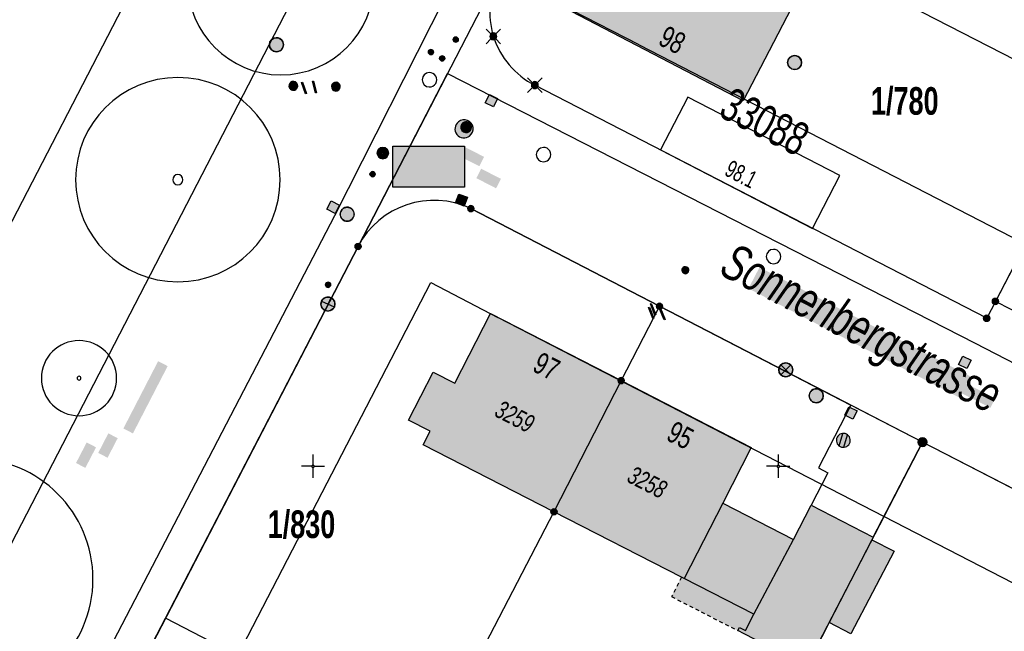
# Model space of a CAD drawing. Header units: metres. Extents: x 2695560 to 2696939, y 1260491 to 1262050.
# Tile 714 of 1005: x 2696385 to 2696438, y 1260816 to 1260849. Entities that reach past the tile are written whole.
import ezdxf

# ---------------------------------------------------------------- set-up
doc = ezdxf.new("R2010")
doc.units = ezdxf.units.M
doc.linetypes.add('AUSGEZOGEN', pattern=[0])
doc.linetypes.add('VERDECKT2_S2', pattern=[0.36, 0.2, -0.16])
for name, color, linetype in [('XR$1$AV_Flächen (EO)', 7, 'AUSGEZOGEN'), ('XR$1$AV_Gebäudeflächen (BB)', 7, 'AUSGEZOGEN'), ('XR$1$AV_Gebäudeflächen (EO)', 7, 'AUSGEZOGEN'), ('XR$1$AV_Grenzpunkte', 7, 'AUSGEZOGEN'), ('XR$1$AV_Grundstück-Nr.', 7, 'AUSGEZOGEN'), ('XR$1$AV_Haus-Nr.', 7, 'AUSGEZOGEN'), ('XR$1$AV_Koordinatennetzpunkte', 7, 'AUSGEZOGEN'), ('XR$1$AV_Linien (BB)', 7, 'AUSGEZOGEN'), ('XR$1$AV_Linien (EO)', 7, 'AUSGEZOGEN'), ('XR$1$AV_Proj. EO-Gebäude', 7, 'AUSGEZOGEN'), ('XR$1$AV_Proj. Gebäude-ID', 7, 'AUSGEZOGEN'), ('XR$1$AV_Proj. Haus-Nr.', 7, 'AUSGEZOGEN'), ('XR$1$AV_Strassennamen', 7, 'AUSGEZOGEN'), ('XR$1$AV_Versicherung-Nr.', 7, 'AUSGEZOGEN'), ('XR$1$AV_Waldflächen', 7, 'AUSGEZOGEN'), ('XR$1$AW_LK_Schachtdeckel', 24, 'AUSGEZOGEN'), ('XR$1$EW_LK_Bauwerk_FL_Linie_Punkt', 1, 'AUSGEZOGEN'), ('XR$1$EW_LK_Knoten', 1, 'AUSGEZOGEN'), ('XR$1$FM_LK_SW_TRASSEKNOTEN', 94, 'AUSGEZOGEN'), ('XR$1$GA_LK_Rohrleitungsteil', 32, 'AUSGEZOGEN'), ('XR$1$GR_Baum', 94, 'AUSGEZOGEN'), ('XR$1$Liegenschaftsgrenzen', 7, 'AUSGEZOGEN'), ('XR$1$PFAV', 255, 'AUSGEZOGEN'), ('XR$1$PFAW', 255, 'AUSGEZOGEN'), ('XR$1$PFEW', 255, 'AUSGEZOGEN'), ('XR$1$PFWA', 255, 'AUSGEZOGEN'), ('XR$1$PFWFM', 255, 'AUSGEZOGEN'), ('XR$1$RAEW', 8, 'AUSGEZOGEN'), ('XR$1$RP_Abstandslinie', 7, 'AUSGEZOGEN'), ('XR$1$WA_LK_Absperrarmatur', 171, 'AUSGEZOGEN'), ('XR$1$WA_LK_Rohrleitungsteil', 171, 'AUSGEZOGEN')]:
    doc.layers.add(name, color=color, linetype=linetype)
doc.styles.add('ARIAL', font='arial.ttf')

# ---------------------------------------------------------------- blocks, each defined once
blk = doc.blocks.new('COMPLEXOBJECT_166')
at = {"layer": 'XR$1$AV_Linien (BB)', "color": 7, "linetype": 'AUSGEZOGEN', "transparency": 33554687}
blk.add_lwpolyline([(6348.718, 10737.459), (6362.448, 10763.978), (6401.174, 10838.496)], dxfattribs=at)
blk = doc.blocks.new('COMPLEXOBJECT_203')
at = {"layer": 'XR$1$AV_Linien (BB)', "color": 7, "linetype": 'AUSGEZOGEN', "transparency": 33554687}
blk.add_lwpolyline([(6408.48, 10838.86), (6418.62, 10833.61), (6428.904, 10828.289)], dxfattribs=at)
blk.add_arc((6406.505, 10834.705), 4.601, 64.5826, 152.6273, dxfattribs=at)
blk = doc.blocks.new('COMPLEXOBJECT_206')
at = {"layer": 'XR$1$AV_Linien (BB)', "color": 7, "linetype": 'AUSGEZOGEN', "transparency": 33554687}
blk.add_lwpolyline([(6407.229, 10846.135), (6435.575, 10831.628), (6447.649, 10825.387), (6459.931, 10818.947)], dxfattribs=at)
blk = doc.blocks.new('COMPLEXOBJECT_214')
at = {"layer": 'XR$1$AV_Linien (BB)', "color": 7, "linetype": 'AUSGEZOGEN', "transparency": 33554687}
blk.add_lwpolyline([(6436.67, 10833.87), (6436.2, 10832.96), (6411.92, 10845.5)], dxfattribs=at)
for centre, radius, start, end in [((6414.105, 10849.42), 4.602, 152.8459, 196.4007), ((6413.971, 10849.504), 4.499, 197.9218, 242.8834)]:
    blk.add_arc(centre, radius, start, end, dxfattribs=at)
blk = doc.blocks.new('COMPLEXOBJECT_1198')
at = {"layer": 'XR$1$Liegenschaftsgrenzen', "color": 7, "linetype": 'AUSGEZOGEN', "transparency": 33554687}
blk.add_line((6462.61, 10820.51), (6436.67, 10833.87), dxfattribs=at)
blk.add_arc((6464.671, 10824.509), 4.499, 242.7399, 332.4743, dxfattribs=at)
blk = doc.blocks.new('COMPLEXOBJECT_1199')
at = {"layer": 'XR$1$Liegenschaftsgrenzen', "color": 7, "linetype": 'AUSGEZOGEN', "transparency": 33554687}
blk.add_line((6418.62, 10833.61), (6408.48, 10838.86), dxfattribs=at)
blk.add_arc((6406.505, 10834.705), 4.601, 64.5826, 152.6273, dxfattribs=at)
blk = doc.blocks.new('COMPLEXOBJECT_1214')
at = {"layer": 'XR$1$Liegenschaftsgrenzen', "color": 7, "linetype": 'AUSGEZOGEN', "transparency": 33554687}
blk.add_lwpolyline([(6436.67, 10833.87), (6436.2, 10832.96), (6411.92, 10845.5)], dxfattribs=at)
for centre, radius, start, end in [((6414.105, 10849.42), 4.602, 152.8459, 196.4007), ((6413.971, 10849.504), 4.499, 197.9218, 242.8834)]:
    blk.add_arc(centre, radius, start, end, dxfattribs=at)
blk = doc.blocks.new('BWAV19')
at = {"layer": 'XR$1$PFAV', "transparency": 33554687}
blk.add_hatch(color=7, dxfattribs=at).paths.add_polyline_path([(0, 0.24), (-0.024, 0.239), (-0.048, 0.235), (-0.072, 0.229), (-0.095, 0.221), (-0.116, 0.21), (-0.137, 0.197), (-0.156, 0.182), (-0.174, 0.165), (-0.19, 0.147), (-0.204, 0.127), (-0.215, 0.106), (-0.225, 0.083), (-0.232, 0.06), (-0.237, 0.036), (-0.24, 0.012), (-0.24, -0.012), (-0.237, -0.036), (-0.232, -0.06), (-0.225, -0.083), (-0.215, -0.106), (-0.204, -0.127), (-0.19, -0.147), (-0.174, -0.165), (-0.156, -0.182), (-0.137, -0.197), (-0.116, -0.21), (-0.095, -0.221), (-0.072, -0.229), (-0.048, -0.235), (-0.024, -0.239), (0, -0.24), (0.024, -0.239), (0.048, -0.235), (0.072, -0.229), (0.095, -0.221), (0.116, -0.21), (0.137, -0.197), (0.156, -0.182), (0.174, -0.165), (0.19, -0.147), (0.204, -0.127), (0.215, -0.106), (0.225, -0.083), (0.232, -0.06), (0.237, -0.036), (0.24, -0.012), (0.24, 0.012), (0.237, 0.036), (0.232, 0.06), (0.225, 0.083), (0.215, 0.106), (0.204, 0.127), (0.19, 0.147), (0.174, 0.165), (0.156, 0.182), (0.137, 0.197), (0.116, 0.21), (0.095, 0.221), (0.072, 0.229), (0.048, 0.235), (0.024, 0.239)])
at = {"color": 7, "transparency": 33554687}
for p, q in [((-0.5, 0.5), (-0.17, 0.17)), ((0.17, 0.17), (0.5, 0.5)), ((-0.5, -0.5), (-0.17, -0.17)), ((0.17, -0.17), (0.5, -0.5))]:
    blk.add_line(p, q, dxfattribs=at)
for start, end in [(90, 270), (270, 90)]:
    blk.add_arc((0, 0), 0.24, start, end, dxfattribs=at)
blk = doc.blocks.new('BAV15')
at = {"layer": 'XR$1$PFAV', "transparency": 33554687}
blk.add_hatch(color=7, dxfattribs=at).paths.add_polyline_path([(0.5, 0), (0.49, 0.1), (0.46, 0.2), (0.41, 0.29), (0.34, 0.36), (0.26, 0.42), (0.17, 0.47), (0.08, 0.49), (-0.03, 0.5), (-0.13, 0.48), (-0.22, 0.45), (-0.31, 0.4), (-0.38, 0.33), (-0.44, 0.24), (-0.48, 0.15), (-0.5, 0.05), (-0.5, -0.05), (-0.48, -0.15), (-0.44, -0.24), (-0.38, -0.33), (-0.31, -0.4), (-0.22, -0.45), (-0.13, -0.48), (-0.03, -0.5), (0.08, -0.49), (0.17, -0.47), (0.26, -0.42), (0.34, -0.36), (0.41, -0.29), (0.46, -0.2), (0.49, -0.1)])
at = {"color": 7, "transparency": 33554687}
for start, end in [(90, 270), (270, 90)]:
    blk.add_arc((0, 0), 0.5, start, end, dxfattribs=at)
at = {"layer": 'XR$1$PFAV', "transparency": 33554687}
blk.add_circle((0, 0), 0.5, dxfattribs=at)
blk = doc.blocks.new('BAV2041')
at = {"color": 7, "transparency": 33554687}
for p, q in [((0, 0.5), (0, 0.05)), ((-0.05, 0), (-0.5, 0)), ((0.05, 0), (0.5, 0)), ((0, -0.05), (0, -0.5))]:
    blk.add_line(p, q, dxfattribs=at)
blk.add_circle((0, 0), 0.05, dxfattribs=at)
for start, end in [(90, 270), (270, 90)]:
    blk.add_arc((0, 0), 0.05, start, end, dxfattribs=at)
blk = doc.blocks.new('WBGR1')
at = {"color": 94, "transparency": 33554687}
for radius, start, end in [(1, 90, 270), (1, 270, 90), (0.05, 90, 270), (0.05, 270, 90)]:
    blk.add_arc((0, 0), radius, start, end, dxfattribs=at)
blk = doc.blocks.new('BAW2088')
at = {"layer": 'XR$1$PFAW', "transparency": 33554687}
blk.add_hatch(color=253, dxfattribs=at).paths.add_polyline_path([(0.51, 0), (0.5, 0.101), (0.47, 0.197), (0.421, 0.286), (0.355, 0.362), (0.275, 0.424), (0.184, 0.469), (0.086, 0.494), (-0.015, 0.499), (-0.115, 0.484), (-0.21, 0.449), (-0.296, 0.395), (-0.369, 0.326), (-0.427, 0.243), (-0.467, 0.15), (-0.487, 0.051), (-0.487, -0.051), (-0.467, -0.15), (-0.427, -0.243), (-0.369, -0.326), (-0.296, -0.395), (-0.21, -0.449), (-0.115, -0.484), (-0.015, -0.499), (0.086, -0.494), (0.184, -0.469), (0.275, -0.424), (0.355, -0.362), (0.421, -0.286), (0.47, -0.197), (0.5, -0.101)])
at = {"transparency": 33554687}
for start, end in [(91.19481, 268.80519), (268.80519, 91.19481)]:
    blk.add_arc((0.01, 0), 0.5, start, end, dxfattribs=at)
at = {"layer": 'XR$1$PFAW', "transparency": 33554687}
blk.add_circle((0.01, 0), 0.5, dxfattribs=at)
blk = doc.blocks.new('BAW2090')
at = {"layer": 'XR$1$PFAW', "lineweight": 25, "transparency": 33554687}
blk.add_hatch(color=7, dxfattribs=at).paths.add_polyline_path([(0.5, 0), (0.49, 0.101), (0.459, 0.197), (0.41, 0.286), (0.344, 0.362), (0.264, 0.424), (0.174, 0.469), (0.076, 0.494), (-0.025, 0.499), (-0.125, 0.484), (-0.22, 0.449), (-0.306, 0.395), (-0.379, 0.326), (-0.437, 0.243), (-0.477, 0.15), (-0.497, 0.051), (-0.497, -0.051), (-0.477, -0.15), (-0.437, -0.243), (-0.379, -0.326), (-0.306, -0.395), (-0.22, -0.449), (-0.125, -0.484), (-0.025, -0.499), (0.076, -0.494), (0.174, -0.469), (0.264, -0.424), (0.344, -0.362), (0.41, -0.286), (0.459, -0.197), (0.49, -0.101)])
at = {"lineweight": 25, "transparency": 33554687}
for p, q in [((-0.177, 0.468), (-0.177, -0.468)), ((0.179, 0.467), (0.177, -0.468))]:
    blk.add_line(p, q, dxfattribs=at)
for start, end in [(90, 180), (180, 270), (0, 90), (270, 0)]:
    blk.add_arc((0, 0), 0.5, start, end, dxfattribs=at)
blk = doc.blocks.new('BAW2089')
at = {"layer": 'XR$1$PFAW', "transparency": 33554687}
blk.add_hatch(color=7, dxfattribs=at).paths.add_polyline_path([(-0.5, 0.5), (-0.5, -0.5), (0.5, -0.5), (0.5, 0.5)])
at = {"transparency": 33554687}
blk.add_lwpolyline([(-0.5, 0.5), (0.5, 0.5), (0.5, -0.5), (-0.5, -0.5), (-0.5, 0.5)], close=True, dxfattribs=at)
at = {"layer": 'XR$1$PFAW', "transparency": 33554687}
blk.add_lwpolyline([(-0.5, 0.5), (0.5, 0.5), (0.5, -0.5), (-0.5, -0.5), (-0.5, 0.5)], close=True, dxfattribs=at)
blk = doc.blocks.new('BAW2082')
at = {"layer": 'XR$1$PFAW', "transparency": 33554687}
blk.add_hatch(color=7, dxfattribs=at).paths.add_polyline_path([(0.509, -0.003), (0.499, 0.098), (0.469, 0.194), (0.42, 0.283), (0.354, 0.359), (0.274, 0.421), (0.183, 0.466), (0.085, 0.491), (-0.016, 0.496), (-0.116, 0.481), (-0.211, 0.446), (-0.297, 0.392), (-0.37, 0.323), (-0.428, 0.24), (-0.468, 0.147), (-0.488, 0.047), (-0.488, -0.054), (-0.468, -0.153), (-0.428, -0.246), (-0.37, -0.329), (-0.297, -0.398), (-0.211, -0.452), (-0.116, -0.487), (-0.016, -0.502), (0.085, -0.497), (0.183, -0.472), (0.274, -0.427), (0.354, -0.366), (0.42, -0.289), (0.469, -0.2), (0.499, -0.104)])
at = {"transparency": 33554687}
for start, end in [(91.19481, 268.80519), (268.80519, 91.19481)]:
    blk.add_arc((0.01, 0), 0.5, start, end, dxfattribs=at)
at = {"layer": 'XR$1$PFAW', "transparency": 33554687}
blk.add_circle((0.009, -0.003), 0.5, dxfattribs=at)
blk = doc.blocks.new('BAW2085')
at = {"layer": 'XR$1$PFAW', "transparency": 33554687}
h = blk.add_hatch(color=7, dxfattribs=at)
h.paths.add_polyline_path([(0.15, 0.501), (0.099, 0.498), (0.049, 0.491), (0, 0.478), (-0.047, 0.46), (-0.093, 0.438), (-0.136, 0.411), (-0.176, 0.38), (-0.212, 0.345), (-0.245, 0.307), (-0.274, 0.265), (-0.299, 0.221), (-0.319, 0.174), (-0.334, 0.126), (-0.344, 0.076), (-0.349, 0.026), (-0.349, -0.025), (-0.344, -0.075), (-0.334, -0.125), (-0.319, -0.173), (-0.299, -0.219), (-0.274, -0.264), (-0.245, -0.305), (-0.212, -0.344), (-0.176, -0.379), (-0.136, -0.41), (-0.093, -0.436), (-0.047, -0.459), (0, -0.476), (0.049, -0.489), (0.099, -0.497), (0.15, -0.499), (0.201, -0.497), (0.251, -0.489), (0.3, -0.476), (0.347, -0.459), (0.393, -0.436), (0.436, -0.41), (0.476, -0.379), (0.512, -0.344), (0.545, -0.305), (0.574, -0.264), (0.599, -0.219), (0.619, -0.173), (0.634, -0.125), (0.644, -0.075), (0.649, -0.025), (0.649, 0.026), (0.644, 0.076), (0.634, 0.126), (0.619, 0.174), (0.599, 0.221), (0.574, 0.265), (0.545, 0.307), (0.512, 0.345), (0.476, 0.38), (0.436, 0.411), (0.393, 0.438), (0.347, 0.46), (0.3, 0.478), (0.251, 0.491), (0.201, 0.498)])
h.paths.add_polyline_path([(0.03, -0.298), (0, -0.3), (-0.03, -0.298), (-0.06, -0.294), (-0.09, -0.286), (-0.118, -0.276), (-0.146, -0.262), (-0.171, -0.246), (-0.195, -0.228), (-0.217, -0.207), (-0.237, -0.184), (-0.255, -0.159), (-0.269, -0.132), (-0.281, -0.104), (-0.29, -0.075), (-0.297, -0.045), (-0.3, -0.015), (-0.3, 0.015), (-0.297, 0.045), (-0.29, 0.075), (-0.281, 0.104), (-0.269, 0.132), (-0.255, 0.159), (-0.237, 0.184), (-0.217, 0.207), (-0.195, 0.228), (-0.171, 0.246), (-0.146, 0.262), (-0.118, 0.276), (-0.09, 0.286), (-0.06, 0.294), (-0.03, 0.298), (0, 0.3), (0.03, 0.298), (0.06, 0.294), (0.09, 0.286), (0.118, 0.276), (0.146, 0.262), (0.171, 0.246), (0.195, 0.228), (0.217, 0.207), (0.237, 0.184), (0.255, 0.159), (0.269, 0.132), (0.281, 0.104), (0.29, 0.075), (0.297, 0.045), (0.3, 0.015), (0.3, -0.015), (0.297, -0.045), (0.29, -0.075), (0.281, -0.104), (0.269, -0.132), (0.255, -0.159), (0.237, -0.184), (0.217, -0.207), (0.195, -0.228), (0.171, -0.246), (0.146, -0.262), (0.118, -0.276), (0.09, -0.286), (0.06, -0.294)], flags=16)
blk.add_hatch(color=7, dxfattribs=at).paths.add_polyline_path([(0, 0.3), (-0.03, 0.298), (-0.06, 0.294), (-0.09, 0.286), (-0.118, 0.276), (-0.146, 0.262), (-0.171, 0.246), (-0.195, 0.228), (-0.217, 0.207), (-0.237, 0.184), (-0.255, 0.159), (-0.269, 0.132), (-0.281, 0.104), (-0.29, 0.075), (-0.297, 0.045), (-0.3, 0.015), (-0.3, -0.015), (-0.297, -0.045), (-0.29, -0.075), (-0.281, -0.104), (-0.269, -0.132), (-0.255, -0.159), (-0.237, -0.184), (-0.217, -0.207), (-0.195, -0.228), (-0.171, -0.246), (-0.146, -0.262), (-0.118, -0.276), (-0.09, -0.286), (-0.06, -0.294), (-0.03, -0.298), (0, -0.3), (0.03, -0.298), (0.06, -0.294), (0.09, -0.286), (0.118, -0.276), (0.146, -0.262), (0.171, -0.246), (0.195, -0.228), (0.217, -0.207), (0.237, -0.184), (0.255, -0.159), (0.269, -0.132), (0.281, -0.104), (0.29, -0.075), (0.297, -0.045), (0.3, -0.015), (0.3, 0.015), (0.297, 0.045), (0.29, 0.075), (0.281, 0.104), (0.269, 0.132), (0.255, 0.159), (0.237, 0.184), (0.217, 0.207), (0.195, 0.228), (0.171, 0.246), (0.146, 0.262), (0.118, 0.276), (0.09, 0.286), (0.06, 0.294), (0.03, 0.298)])
at = {"transparency": 33554687}
for centre, radius, start, end in [((0.15, 0.001), 0.5, 90, 270), ((0, 0), 0.3, 90, 270), ((0, 0), 0.3, 270, 90), ((0.15, 0.001), 0.5, 270, 90)]:
    blk.add_arc(centre, radius, start, end, dxfattribs=at)
blk = doc.blocks.new('BWA2013')
at = {"true_color": 0x000000, "transparency": 33554687}
blk.add_hatch(color=18, dxfattribs=at).paths.add_polyline_path([(-0.291, -0.409), (0.352, 0.357), (0.291, 0.409), (-0.352, -0.357)])
at = {"transparency": 33554687}
blk.add_lwpolyline([(-0.291, -0.409), (-0.352, -0.357), (0.291, 0.409), (0.352, 0.357), (-0.291, -0.409)], close=True, dxfattribs=at)
blk = doc.blocks.new('BWA965')
at = {"layer": 'XR$1$PFWA', "transparency": 33554687}
blk.add_hatch(color=7, dxfattribs=at).paths.add_polyline_path([(0, 0.5), (-0.05, 0.5), (-0.1, 0.49), (-0.15, 0.48), (-0.2, 0.46), (-0.24, 0.44), (-0.29, 0.41), (-0.33, 0.38), (-0.36, 0.34), (-0.4, 0.31), (-0.42, 0.26), (-0.45, 0.22), (-0.47, 0.17), (-0.48, 0.13), (-0.49, 0.08), (-0.5, 0.03), (-0.5, -0.03), (-0.49, -0.08), (-0.48, -0.13), (-0.47, -0.17), (-0.45, -0.22), (-0.42, -0.26), (-0.4, -0.31), (-0.36, -0.34), (-0.33, -0.38), (-0.29, -0.41), (-0.24, -0.44), (-0.2, -0.46), (-0.15, -0.48), (-0.1, -0.49), (-0.05, -0.5), (0, -0.5), (0.05, -0.5), (0.1, -0.49), (0.15, -0.48), (0.2, -0.46), (0.24, -0.44), (0.29, -0.41), (0.33, -0.38), (0.36, -0.34), (0.4, -0.31), (0.42, -0.26), (0.45, -0.22), (0.47, -0.17), (0.48, -0.13), (0.49, -0.08), (0.5, -0.03), (0.5, 0.03), (0.49, 0.08), (0.48, 0.13), (0.47, 0.17), (0.45, 0.22), (0.42, 0.26), (0.4, 0.31), (0.36, 0.34), (0.33, 0.38), (0.29, 0.41), (0.24, 0.44), (0.2, 0.46), (0.15, 0.48), (0.1, 0.49), (0.05, 0.5)])
at = {"transparency": 33554687}
blk.add_line((0, 0.5), (0, -0.5), dxfattribs=at)
for start, end in [(90, 270), (270, 90)]:
    blk.add_arc((0, 0), 0.5, start, end, dxfattribs=at)
blk = doc.blocks.new('BGA2013')
at = {"transparency": 33554687}
blk.add_hatch(color=36, dxfattribs=at).paths.add_polyline_path([(-0.291, -0.409), (0.352, 0.357), (0.291, 0.409), (-0.352, -0.357)])
at = {"color": 32, "transparency": 33554687}
blk.add_lwpolyline([(-0.291, -0.409), (-0.352, -0.357), (0.291, 0.409), (0.352, 0.357), (-0.291, -0.409)], close=True, dxfattribs=at)
blk = doc.blocks.new('BEW15')
at = {"layer": 'XR$1$PFEW', "transparency": 33554687}
h = blk.add_hatch(color=7, dxfattribs=at)
h.paths.add_polyline_path([(-0.5, 0), (-0.497, -0.05), (-0.489, -0.1), (-0.477, -0.15), (-0.459, -0.197), (-0.437, -0.242), (-0.41, -0.285), (-0.379, -0.326), (-0.344, -0.362), (-0.306, -0.395), (-0.264, -0.424), (-0.22, -0.449), (-0.173, -0.469), (-0.125, -0.484), (-0.075, -0.494), (-0.025, -0.499), (0.026, -0.499), (0.076, -0.494), (0.126, -0.484), (0.174, -0.469), (0.22, -0.449), (0.265, -0.424), (0.306, -0.395), (0.345, -0.362), (0.38, -0.326), (0.411, -0.285), (0.437, -0.242), (0.46, -0.197), (0.477, -0.15), (0.49, -0.1), (0.498, -0.05), (0.5, 0), (0.498, 0.051), (0.49, 0.101), (0.477, 0.15), (0.46, 0.197), (0.437, 0.243), (0.411, 0.286), (0.38, 0.326), (0.345, 0.363), (0.306, 0.396), (0.265, 0.424), (0.22, 0.449), (0.174, 0.469), (0.126, 0.484), (0.076, 0.494), (0.026, 0.5), (-0.025, 0.5), (-0.075, 0.494), (-0.125, 0.484), (-0.173, 0.469), (-0.22, 0.449), (-0.264, 0.424), (-0.306, 0.396), (-0.344, 0.363), (-0.379, 0.326), (-0.41, 0.286), (-0.437, 0.243), (-0.459, 0.197), (-0.477, 0.15), (-0.489, 0.101), (-0.497, 0.051)])
h.paths.add_polyline_path([(0.01, 0.001), (0.01, 0), (0.01, -0.001), (0.01, -0.002), (0.01, -0.003), (0.009, -0.004), (0.009, -0.005), (0.009, -0.006), (0.008, -0.006), (0.007, -0.007), (0.006, -0.008), (0.006, -0.008), (0.005, -0.009), (0.004, -0.009), (0.003, -0.01), (0.002, -0.01), (0.001, -0.01), (0, -0.01), (-0.001, -0.01), (-0.002, -0.01), (-0.003, -0.009), (-0.004, -0.009), (-0.005, -0.008), (-0.006, -0.008), (-0.007, -0.007), (-0.007, -0.006), (-0.008, -0.006), (-0.008, -0.005), (-0.009, -0.004), (-0.009, -0.003), (-0.009, -0.002), (-0.01, -0.001), (-0.01, 0), (-0.01, 0.001), (-0.009, 0.002), (-0.009, 0.003), (-0.009, 0.004), (-0.008, 0.005), (-0.008, 0.006), (-0.007, 0.007), (-0.007, 0.007), (-0.006, 0.008), (-0.005, 0.009), (-0.004, 0.009), (-0.003, 0.01), (-0.002, 0.01), (-0.001, 0.01), (0, 0.01), (0.001, 0.01), (0.002, 0.01), (0.003, 0.01), (0.004, 0.01), (0.005, 0.009), (0.006, 0.009), (0.006, 0.008), (0.007, 0.007), (0.008, 0.007), (0.009, 0.006), (0.009, 0.005), (0.009, 0.004), (0.01, 0.003), (0.01, 0.002)], flags=16)
at = {"color": 1, "transparency": 33554687}
for start, end in [(0, 180), (180, 0)]:
    blk.add_arc((0, 0), 0.5, start, end, dxfattribs=at)
at = {"layer": 'XR$1$PFEW', "transparency": 33554687}
blk.add_circle((0, 0), 0.5, dxfattribs=at)
blk = doc.blocks.new('BEWLP2549_S')
at = {"layer": 'XR$1$PFEW', "transparency": 33554687}
blk.add_hatch(color=7, dxfattribs=at).paths.add_polyline_path([(0.5, 0), (0.49, 0.101), (0.459, 0.197), (0.41, 0.286), (0.344, 0.362), (0.264, 0.424), (0.174, 0.469), (0.076, 0.494), (-0.025, 0.499), (-0.125, 0.484), (-0.22, 0.449), (-0.306, 0.395), (-0.379, 0.326), (-0.437, 0.243), (-0.477, 0.15), (-0.497, 0.051), (-0.497, -0.051), (-0.477, -0.15), (-0.437, -0.243), (-0.379, -0.326), (-0.306, -0.395), (-0.22, -0.449), (-0.125, -0.484), (-0.025, -0.499), (0.076, -0.494), (0.174, -0.469), (0.264, -0.424), (0.344, -0.362), (0.41, -0.286), (0.459, -0.197), (0.49, -0.101)])
at = {"color": 1, "transparency": 33554687}
for p, q in [((0.354, -0.354), (-0.354, 0.354)), ((-0.354, -0.354), (0.354, 0.354))]:
    blk.add_line(p, q, dxfattribs=at)
for start, end in [(91.38095, 268.61905), (268.61905, 91.38095)]:
    blk.add_arc((0, 0), 0.5, start, end, dxfattribs=at)
at = {"layer": 'XR$1$PFEW', "transparency": 33554687}
blk.add_circle((0, 0), 0.5, dxfattribs=at)
blk = doc.blocks.new('BEW957')
at = {"layer": 'XR$1$RAEW', "transparency": 33554687}
blk.add_hatch(color=1, dxfattribs=at).paths.add_polyline_path([(-0.5, 0), (-0.5, -0.05), (-0.49, -0.1), (-0.48, -0.15), (-0.46, -0.2), (-0.44, -0.24), (-0.41, -0.29), (-0.38, -0.33), (-0.34, -0.36), (-0.31, -0.4), (-0.26, -0.42), (-0.22, -0.45), (-0.17, -0.47), (-0.13, -0.48), (-0.08, -0.49), (-0.03, -0.5), (0.03, -0.5), (0.08, -0.49), (0.13, -0.48), (0.17, -0.47), (0.22, -0.45), (0.26, -0.42), (0.31, -0.4), (0.34, -0.36), (0.38, -0.33), (0.41, -0.29), (0.44, -0.24), (0.46, -0.2), (0.48, -0.15), (0.49, -0.1), (0.5, -0.05), (0.5, 0), (0.5, 0.05), (0.49, 0.1), (0.48, 0.15), (0.46, 0.2), (0.44, 0.24), (0.41, 0.29), (0.38, 0.33), (0.34, 0.36), (0.31, 0.4), (0.26, 0.42), (0.22, 0.45), (0.17, 0.47), (0.13, 0.48), (0.08, 0.49), (0.03, 0.5), (-0.03, 0.5), (-0.08, 0.49), (-0.13, 0.48), (-0.17, 0.47), (-0.22, 0.45), (-0.26, 0.42), (-0.31, 0.4), (-0.34, 0.36), (-0.38, 0.33), (-0.41, 0.29), (-0.44, 0.24), (-0.46, 0.2), (-0.48, 0.15), (-0.49, 0.1), (-0.5, 0.05)])
at = {"color": 1, "transparency": 33554687}
for start, end in [(90, 180), (180, 270), (0, 90), (270, 0)]:
    blk.add_arc((0, 0), 0.5, start, end, dxfattribs=at)
at = {"layer": 'XR$1$RAEW', "color": 1, "transparency": 33554687}
blk.add_circle((0, 0), 0.5, dxfattribs=at)
blk = doc.blocks.new('BWFM16')
at = {"color": 94, "transparency": 33554687}
for start, end in [(91.19481, 268.80519), (268.80519, 91.19481)]:
    blk.add_arc((0.01, 0), 0.5, start, end, dxfattribs=at)
blk = doc.blocks.new('BWFM1')
at = {"layer": 'XR$1$PFWFM', "transparency": 33554687}
blk.add_hatch(color=7, dxfattribs=at).paths.add_polyline_path([(-0.5, 0.5), (-0.5, -0.5), (0.5, -0.5), (0.5, 0.5)])
at = {"color": 94, "transparency": 33554687}
blk.add_lwpolyline([(-0.5, 0.5), (0.5, 0.5), (0.5, -0.5), (-0.5, -0.5), (-0.5, 0.5)], close=True, dxfattribs=at)

msp = doc.modelspace()

# ---------------------------------------------------------------- hatches: boundary and pattern name
at = {"transparency": 33554687}
for points in [[(2696405.258, 1260842.032), (2696405.258, 1260839.823), (2696409.112, 1260839.823), (2696409.112, 1260842.032)], [(2696409.111, 1260841.989), (2696408.855, 1260841.485), (2696409.91, 1260840.948), (2696410.167, 1260841.452)], [(2696410.008, 1260840.815), (2696409.747, 1260840.308), (2696410.808, 1260839.761), (2696411.069, 1260840.268)], [(2696424.963, 1260835.511), (2696424.372, 1260834.369), (2696435.703, 1260828.507), (2696436.294, 1260829.649)], [(2696390.781, 1260826.842), (2696391.294, 1260826.578), (2696393.161, 1260830.198), (2696392.648, 1260830.462)], [(2696434.419, 1260830.099), (2696434.158, 1260829.585), (2696437.373, 1260827.953), (2696437.633, 1260828.467)], [(2696389.429, 1260825.528), (2696389.932, 1260825.269), (2696390.475, 1260826.322), (2696389.972, 1260826.581)], [(2696388.236, 1260824.985), (2696388.739, 1260824.725), (2696389.312, 1260825.831), (2696388.809, 1260826.091)]]:
    msp.add_hatch(color=7, dxfattribs=at).paths.add_polyline_path(points)
at = {"layer": 'XR$1$AV_Gebäudeflächen (BB)', "true_color": 0xd2d2d2, "transparency": 33554687}
for points in [[(2696428.07, 1260852.14), (2696418.84, 1260856.95), (2696414.868, 1260849.267), (2696424.083, 1260844.467)], [(2696417.53, 1260829.42), (2696410.514, 1260833.033), (2696408.583, 1260829.272), (2696407.424, 1260829.867), (2696406.1, 1260827.289), (2696407.263, 1260826.692), (2696406.893, 1260825.972), (2696413.92, 1260822.36)], [(2696417.53, 1260829.42), (2696413.92, 1260822.36), (2696420.772, 1260818.847), (2696420.923, 1260818.769), (2696424.662, 1260816.849), (2696424.211, 1260815.971), (2696423.881, 1260816.14), (2696423.796, 1260815.973), (2696424.133, 1260815.8), (2696427.514, 1260814.064), (2696428.714, 1260816.402), (2696431.002, 1260820.859), (2696431.075, 1260821.001), (2696427.73, 1260822.715), (2696426.787, 1260820.878), (2696422.985, 1260822.83), (2696424.523, 1260825.826)], [(2696431.002, 1260820.859), (2696428.714, 1260816.402), (2696429.875, 1260815.796), (2696432.19, 1260820.24)]]:
    msp.add_hatch(color=254, dxfattribs=at).paths.add_polyline_path(points)
at = {"layer": 'XR$1$AV_Gebäudeflächen (EO)', "true_color": 0xebebeb, "transparency": 33554687}
msp.add_hatch(color=7, dxfattribs=at).paths.add_polyline_path([(2696420.235, 1260817.799), (2696423.796, 1260815.973), (2696423.881, 1260816.14), (2696424.211, 1260815.971), (2696424.662, 1260816.849), (2696420.923, 1260818.769), (2696420.772, 1260818.847)])
at = {"layer": 'XR$1$AV_Waldflächen', "transparency": 33554687}
h = msp.add_hatch(dxfattribs=at)
h.set_pattern_fill('MUSTER', scale=15000, style=0, pattern_type=2)
h.set_pattern_definition([(0, (2725855, 1291000), (15000, 15000), [15000, -15000]), (90, (2725855, 1291000), (-15000, 15000), [15000, -15000])])
h.paths.add_polyline_path([(2696340.182, 1260764.996), (2696351.332, 1260759.171), (2696352.709, 1260761.836), (2696354.158, 1260761.143), (2696365.327, 1260782.761), (2696375.88, 1260803.48), (2696402.77, 1260855.54), (2696390.819, 1260861.917), (2696365.497, 1260813.45)], flags=0)

# ---------------------------------------------------------------- linework, layer by layer
at = {"color": 24, "lineweight": -3, "transparency": 33554687}
msp.add_lwpolyline([(2696405.258, 1260842.032), (2696409.112, 1260842.032), (2696409.112, 1260839.823), (2696405.258, 1260839.823), (2696405.258, 1260842.032)], close=True, dxfattribs=at)
at = {"layer": 'XR$1$AV_Flächen (EO)', "color": 7, "linetype": 'VERDECKT2_S2', "transparency": 33554687}
for p, q in [((2696420.772, 1260818.847), (2696420.235, 1260817.799)), ((2696420.235, 1260817.799), (2696423.796, 1260815.973))]:
    msp.add_line(p, q, dxfattribs=at)
at = {"layer": 'XR$1$AV_Flächen (EO)', "color": 7, "linetype": 'AUSGEZOGEN', "transparency": 33554687}
msp.add_lwpolyline([(2696423.796, 1260815.973), (2696423.881, 1260816.14), (2696424.211, 1260815.971), (2696424.662, 1260816.849), (2696420.923, 1260818.769), (2696420.772, 1260818.847)], dxfattribs=at)
at = {"layer": 'XR$1$AV_Linien (BB)', "color": 7, "linetype": 'AUSGEZOGEN', "transparency": 33554687}
for p, q in [((2696402.144, 1260838.306), (2696409.197, 1260852.244)), ((2696403.39, 1260836.63), (2696408.199, 1260845.945)), ((2696393.044, 1260816.648), (2696403.39, 1260836.63)), ((2696439.796, 1260832.57), (2696437.64, 1260833.68)), ((2696417.53, 1260829.42), (2696413.92, 1260822.36)), ((2696433.72, 1260826.11), (2696429.874, 1260828.099)), ((2696431.075, 1260821.001), (2696433.72, 1260826.11)), ((2696427.73, 1260822.715), (2696431.075, 1260821.001)), ((2696431.002, 1260820.859), (2696428.714, 1260816.402)), ((2696431.075, 1260821.001), (2696431.002, 1260820.859))]:
    msp.add_line(p, q, dxfattribs=at)
for points in [[(2696475.21, 1260906.37), (2696472.56, 1260901.22), (2696469.89, 1260896.07), (2696467.22, 1260890.9), (2696464.56, 1260885.75), (2696461.89, 1260880.58), (2696459.25, 1260875.48), (2696456.57, 1260870.3), (2696453.91, 1260865.15), (2696451.23, 1260859.97), (2696448.61, 1260854.89), (2696445.86, 1260849.58), (2696445.68, 1260849.24), (2696443.17, 1260844.37), (2696437.64, 1260833.68)], [(2696428.07, 1260852.14), (2696424.083, 1260844.467), (2696414.868, 1260849.267), (2696418.84, 1260856.95)], [(2696354.158, 1260761.143), (2696365.327, 1260782.761), (2696375.88, 1260803.48), (2696402.77, 1260855.54)], [(2696413.92, 1260822.36), (2696406.893, 1260825.972), (2696407.263, 1260826.692), (2696406.1, 1260827.289), (2696407.424, 1260829.867), (2696408.583, 1260829.272), (2696410.514, 1260833.033), (2696417.53, 1260829.42)], [(2696417.53, 1260829.42), (2696424.523, 1260825.826), (2696422.985, 1260822.83), (2696426.787, 1260820.878), (2696427.73, 1260822.715)], [(2696429.874, 1260828.099), (2696428.129, 1260824.725), (2696428.634, 1260824.463), (2696427.73, 1260822.715)], [(2696456.333, 1260814.421), (2696449.79, 1260817.82), (2696433.72, 1260826.11)], [(2696428.714, 1260816.402), (2696427.514, 1260814.064), (2696424.133, 1260815.8), (2696423.796, 1260815.973), (2696423.881, 1260816.14), (2696424.211, 1260815.971), (2696424.662, 1260816.849), (2696420.923, 1260818.769), (2696420.772, 1260818.847), (2696413.92, 1260822.36)], [(2696431.002, 1260820.859), (2696432.19, 1260820.24), (2696429.875, 1260815.796), (2696428.714, 1260816.402)], [(2696389.335, 1260809.463), (2696394.191, 1260806.952), (2696397.952, 1260814.099), (2696393.044, 1260816.648)], [(2696389.335, 1260809.463), (2696391.43, 1260813.53), (2696393.044, 1260816.648)]]:
    msp.add_lwpolyline(points, dxfattribs=at)
at = {"layer": 'XR$1$AV_Linien (EO)', "color": 7, "linetype": 'AUSGEZOGEN', "transparency": 33554687}
for p, q in [((2696422.985, 1260822.83), (2696420.923, 1260818.769)), ((2696424.662, 1260816.849), (2696426.787, 1260820.878))]:
    msp.add_line(p, q, dxfattribs=at)
at = {"layer": 'XR$1$AV_Proj. EO-Gebäude', "color": 8, "linetype": 'AUSGEZOGEN', "transparency": 33554687}
msp.add_lwpolyline([(2696419.642, 1260841.822), (2696427.817, 1260837.601), (2696429.285, 1260840.444), (2696421.111, 1260844.666), (2696419.642, 1260841.822)], close=True, dxfattribs=at)
at = {"layer": 'XR$1$Liegenschaftsgrenzen', "color": 7, "linetype": 'AUSGEZOGEN', "transparency": 33554687}
for p, q in [((2696410.98, 1260851.33), (2696403.39, 1260836.63)), ((2696443.17, 1260844.37), (2696437.64, 1260833.68)), ((2696403.39, 1260836.63), (2696391.43, 1260813.53)), ((2696433.72, 1260826.11), (2696419.59, 1260833.42)), ((2696433.72, 1260826.11), (2696419.66, 1260798.93)), ((2696449.79, 1260817.82), (2696433.72, 1260826.11))]:
    msp.add_line(p, q, dxfattribs=at)
for points in [[(2696443.17, 1260844.37), (2696442.24, 1260844.84), (2696428.07, 1260852.14), (2696418.84, 1260856.95), (2696414.93, 1260858.97)], [(2696350.75, 1260754.86), (2696375.88, 1260803.48), (2696402.77, 1260855.54)], [(2696419.59, 1260833.42), (2696417.53, 1260829.42), (2696413.92, 1260822.36), (2696405.55, 1260806.23)]]:
    msp.add_lwpolyline(points, dxfattribs=at)
at = {"layer": 'XR$1$RP_Abstandslinie', "color": 7, "linetype": 'AUSGEZOGEN', "transparency": 33554687}
msp.add_line((2696340.121, 1260751.587), (2696602.133, 1261258.319), dxfattribs=at)
for points in [[(2696418.49, 1260847.47), (2696414.869, 1260849.339), (2696460.105, 1260936.826), (2696463.75, 1260934.94)], [(2696418.49, 1260847.47), (2696442.5, 1260835.09), (2696465.19, 1260823.37), (2696487.77, 1260867.05), (2696510.39, 1260910.81), (2696463.75, 1260934.94)], [(2696362.8, 1260739.84), (2696359.212, 1260741.698), (2696407.293, 1260834.687), (2696410.91, 1260832.82)], [(2696457.611, 1260808.709), (2696442.04, 1260816.75), (2696410.91, 1260832.82)]]:
    msp.add_lwpolyline(points, dxfattribs=at)

# ---------------------------------------------------------------- block references
at = {"layer": 'XR$1$AV_Grenzpunkte', "color": 7, "linetype": 'AUSGEZOGEN', "lineweight": -3, "transparency": 33554687}
for name, p, xscale, yscale in [('BWAV19', (2696410.66, 1260847.93), 0.7800000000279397, 0.7800000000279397), ('BWAV19', (2696412.89, 1260845.31), 0.7800000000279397, 0.7800000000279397), ('BAV15', (2696409.45, 1260838.67), 0.3249999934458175, 0.3249999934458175), ('BAV15', (2696403.39, 1260836.63), 0.3249999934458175, 0.3249999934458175), ('BAV15', (2696419.59, 1260833.42), 0.3249999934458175, 0.3249999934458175), ('BAV15', (2696437.64, 1260833.68), 0.3249999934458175, 0.3249999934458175), ('BAV15', (2696437.17, 1260832.77), 0.3249999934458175, 0.3249999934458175), ('BAV15', (2696417.53, 1260829.42), 0.3249999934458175, 0.3249999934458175), ('BAV15', (2696433.72, 1260826.11), 0.4549999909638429, 0.4549999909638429), ('BAV15', (2696413.92, 1260822.36), 0.3249999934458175, 0.3249999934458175)]:
    msp.add_blockref(name, p, dxfattribs=dict(at, xscale=xscale, yscale=yscale))
at = {"layer": 'XR$1$AV_Koordinatennetzpunkte', "color": 7, "linetype": 'AUSGEZOGEN', "lineweight": -3, "transparency": 33554687, "xscale": 1.25, "yscale": 1.25}
for p in [(2696400.97, 1260824.81), (2696425.97, 1260824.81)]:
    msp.add_blockref('BAV2041', p, dxfattribs=at)
at = {"layer": 'XR$1$AV_Linien (BB)', "color": 7, "linetype": 'AUSGEZOGEN', "lineweight": -3, "transparency": 33554687}
for name in ['COMPLEXOBJECT_214', 'COMPLEXOBJECT_206', 'COMPLEXOBJECT_203', 'COMPLEXOBJECT_166']:
    msp.add_blockref(name, (2690000.97, 1249999.81), dxfattribs=at)
at = {"layer": 'XR$1$AW_LK_Schachtdeckel', "color": 24, "linetype": 'AUSGEZOGEN', "lineweight": -3, "transparency": 33554687}
for name, p, xscale, yscale in [('BAW2088', (2696398.998, 1260847.484), 0.7578193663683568, 0.7578193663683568), ('BAW2082', (2696426.843, 1260846.526), 0.7499999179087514, 0.7499999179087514)]:
    msp.add_blockref(name, p, dxfattribs=dict(at, xscale=xscale, yscale=yscale))
for name, p, xscale, yscale, rotation in [('BAW2089', (2696410.555, 1260844.476), 0.5000000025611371, 0.5000000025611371, 332.8978758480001), ('BAW2085', (2696409.2, 1260843.049), 0.9749278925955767, 0.9749278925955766, 218.0968659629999), ('BAW2089', (2696408.945, 1260839.131), 0.500000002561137, 0.5000000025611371, 339.364606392), ('BAW2089', (2696402.055, 1260838.75), 0.5000000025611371, 0.5000000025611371, 63.161993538), ('BAW2088', (2696402.813, 1260838.365), 0.7578193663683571, 0.757819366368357, 156.23474121), ('BAW2088', (2696428.005, 1260828.606), 0.7578193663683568, 0.7578193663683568, 333.489814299), ('BAW2089', (2696429.876, 1260827.676), 0.5000000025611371, 0.5000000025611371, 333.052739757), ('BAW2090', (2696429.467, 1260826.205), 0.7499999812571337, 0.7499999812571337, 164.474609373)]:
    msp.add_blockref(name, p, dxfattribs=dict(at, xscale=xscale, yscale=yscale, rotation=rotation))
at = {"layer": 'XR$1$EW_LK_Bauwerk_FL_Linie_Punkt', "color": 1, "linetype": 'AUSGEZOGEN', "lineweight": -3, "transparency": 33554687, "xscale": 0.5999999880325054, "yscale": 0.5999999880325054}
msp.add_blockref('BEW15', (2696404.723, 1260841.654), dxfattribs=at)
at = {"layer": 'XR$1$EW_LK_Knoten', "color": 1, "linetype": 'AUSGEZOGEN', "lineweight": -3, "transparency": 33554687}
for name, p, xscale, yscale in [('BEW957', (2696408.64, 1260847.76), 0.2749999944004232, 0.2749999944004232), ('BEW957', (2696407.309, 1260847.088), 0.2749999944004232, 0.2749999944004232), ('BEW957', (2696407.912, 1260846.75), 0.2749999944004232, 0.2749999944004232), ('BEW957', (2696404.169, 1260840.523), 0.2749999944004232, 0.2749999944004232), ('BEW957', (2696401.782, 1260834.572), 0.2749999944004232, 0.2749999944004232), ('BEWLP2549_S', (2696426.372, 1260829.998), 0.749999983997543, 0.749999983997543)]:
    msp.add_blockref(name, p, dxfattribs=dict(at, xscale=xscale, yscale=yscale))
for name, p, xscale, yscale, rotation in [('BEW957', (2696404.169, 1260840.523), 0.2749999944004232, 0.2749999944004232, 180), ('BEWLP2549_S', (2696401.772, 1260833.536), 0.7499999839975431, 0.7499999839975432, 200.5892999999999)]:
    msp.add_blockref(name, p, dxfattribs=dict(at, xscale=xscale, yscale=yscale, rotation=rotation))
at = {"layer": 'XR$1$FM_LK_SW_TRASSEKNOTEN', "color": 94, "linetype": 'AUSGEZOGEN', "lineweight": -3, "transparency": 33554687, "xscale": 0.7767225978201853, "yscale": 0.7767225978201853}
for p in [(2696407.22, 1260845.6), (2696413.351, 1260841.573), (2696425.71, 1260836.09)]:
    msp.add_blockref('BWFM16', p, dxfattribs=at)
at = {"layer": 'XR$1$FM_LK_SW_TRASSEKNOTEN', "color": 94, "linetype": 'AUSGEZOGEN', "lineweight": -3, "transparency": 33554687, "xscale": 0.5000000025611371, "yscale": 0.5000000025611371, "rotation": 243.824792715}
msp.add_blockref('BWFM1', (2696435.997, 1260830.405), dxfattribs=at)
at = {"layer": 'XR$1$GA_LK_Rohrleitungsteil', "color": 32, "linetype": 'AUSGEZOGEN', "lineweight": -3, "transparency": 33554687}
for p, xscale, yscale, rotation in [((2696401.055, 1260845.21), 0.6499999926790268, 0.6499999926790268, 54.92700000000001), ((2696400.487, 1260845.157), 0.649999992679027, 0.649999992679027, 58.8204), ((2696419.14, 1260833.065), 0.6499999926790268, 0.649999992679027, 241.8561), ((2696419.243, 1260833.258), 0.6499999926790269, 0.6499999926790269, 241.8552)]:
    msp.add_blockref('BGA2013', p, dxfattribs=dict(at, xscale=xscale, yscale=yscale, rotation=rotation))
at = {"layer": 'XR$1$GR_Baum', "color": 94, "linetype": 'AUSGEZOGEN', "lineweight": -3, "transparency": 33554687}
for p, xscale, yscale in [((2696399.243, 1260850.877), 5.0141012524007, 5.0141012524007), ((2696393.71, 1260840.225), 5.495277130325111, 5.495277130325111), ((2696388.397, 1260829.549), 2.020948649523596, 2.020948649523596), ((2696382.659, 1260818.745), 6.488392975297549, 6.488392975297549)]:
    msp.add_blockref('WBGR1', p, dxfattribs=dict(at, xscale=xscale, yscale=yscale))
at = {"layer": 'XR$1$Liegenschaftsgrenzen', "color": 7, "linetype": 'AUSGEZOGEN', "lineweight": -3, "transparency": 33554687}
for name in ['COMPLEXOBJECT_1214', 'COMPLEXOBJECT_1199', 'COMPLEXOBJECT_1198']:
    msp.add_blockref(name, (2690000.97, 1249999.81), dxfattribs=at)
at = {"layer": 'XR$1$WA_LK_Absperrarmatur', "color": 171, "linetype": 'AUSGEZOGEN', "lineweight": -3, "transparency": 33554687}
for p, xscale, yscale, rotation in [((2696399.915, 1260845.272), 0.4755282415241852, 0.4755282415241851, 242.7550168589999), ((2696402.2, 1260845.232), 0.475528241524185, 0.475528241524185, 333.034667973), ((2696420.979, 1260835.354), 0.3749999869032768, 0.3749999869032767, 242.335754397)]:
    msp.add_blockref('BWA965', p, dxfattribs=dict(at, xscale=xscale, yscale=yscale, rotation=rotation))
at = {"layer": 'XR$1$WA_LK_Rohrleitungsteil', "color": 171, "linetype": 'AUSGEZOGEN', "lineweight": -3, "transparency": 33554687, "xscale": 0.6499999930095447, "yscale": 0.6499999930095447, "rotation": 242.3356628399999}
msp.add_blockref('BWA2013', (2696419.743, 1260832.996), dxfattribs=at)

# ---------------------------------------------------------------- texts
at = {"layer": 'XR$1$AV_Grundstück-Nr.', "color": 7, "transparency": 33554687, "char_height": 1.48491, "width": 4.1653, "attachment_point": 5, "style": 'ARIAL'}
for s, insert in [('\\A1;{\\fArial|i0|b1;\\H1.484908;\\W0.700000;\\C7;1/780}\\P', (2696432.769, 1260844.439)), ('\\A1;{\\fArial|i0|b1;\\H1.484908;\\W0.700000;\\C7;1/830}\\P', (2696400.351, 1260821.671))]:
    msp.add_mtext(s, dxfattribs=dict(at, insert=insert))
at = {"layer": 'XR$1$AV_Haus-Nr.', "color": 7, "transparency": 33554687, "char_height": 1.1621, "width": 1.68109, "style": 'ARIAL'}
for s, insert, attachment_point, rotation in [('\\W0.70;98', (2696420.01, 1260847.216), 8, 332.4852), ('\\W0.70;97', (2696413.79, 1260830.71), 2, 332.7993), ('\\W0.70;95', (2696420.982, 1260827), 2, 332.7993)]:
    msp.add_mtext(s, dxfattribs=dict(at, insert=insert, attachment_point=attachment_point, rotation=rotation))
at = {"layer": 'XR$1$AV_Proj. Gebäude-ID', "color": 8, "transparency": 33554687, "insert": (2696425.245, 1260843.343), "char_height": 1.78244, "width": 5.51419, "attachment_point": 5, "rotation": 332.685, "style": 'ARIAL'}
msp.add_mtext('\\W0.70;33088', dxfattribs=at)
at = {"layer": 'XR$1$AV_Proj. Haus-Nr.', "color": 8, "transparency": 33554687, "insert": (2696423.76, 1260840.099), "char_height": 0.92968, "width": 2.03566, "attachment_point": 8, "rotation": 332.685, "style": 'ARIAL'}
msp.add_mtext('\\W0.66;98.1', dxfattribs=at)
at = {"layer": 'XR$1$AV_Strassennamen', "color": 7, "transparency": 33554687, "insert": (2696430.329, 1260832), "char_height": 1.93684, "width": 17.19955, "attachment_point": 5, "rotation": 332.6454, "style": 'ARIAL'}
msp.add_mtext('\\A1;{\\fArial|i1|b0;\\H1.936838;\\W0.700000;\\C7;Sonnenbergstrasse}\\P', dxfattribs=at)
at = {"layer": 'XR$1$AV_Versicherung-Nr.', "color": 7, "transparency": 33554687, "char_height": 0.96842, "width": 2.46457, "attachment_point": 5, "style": 'ARIAL'}
for s, insert, rotation in [('\\A1;{\\fArial|i1|b0;\\H0.968418;\\W0.700000;\\C7;3259}\\P', (2696411.812, 1260827.484), 332.7957), ('\\A1;{\\fArial|i1|b0;\\H0.968418;\\W0.700000;\\C7;3258}\\P', (2696418.931, 1260823.952), 332.8515)]:
    msp.add_mtext(s, dxfattribs=dict(at, insert=insert, rotation=rotation))

doc.saveas('drawing.dxf')
